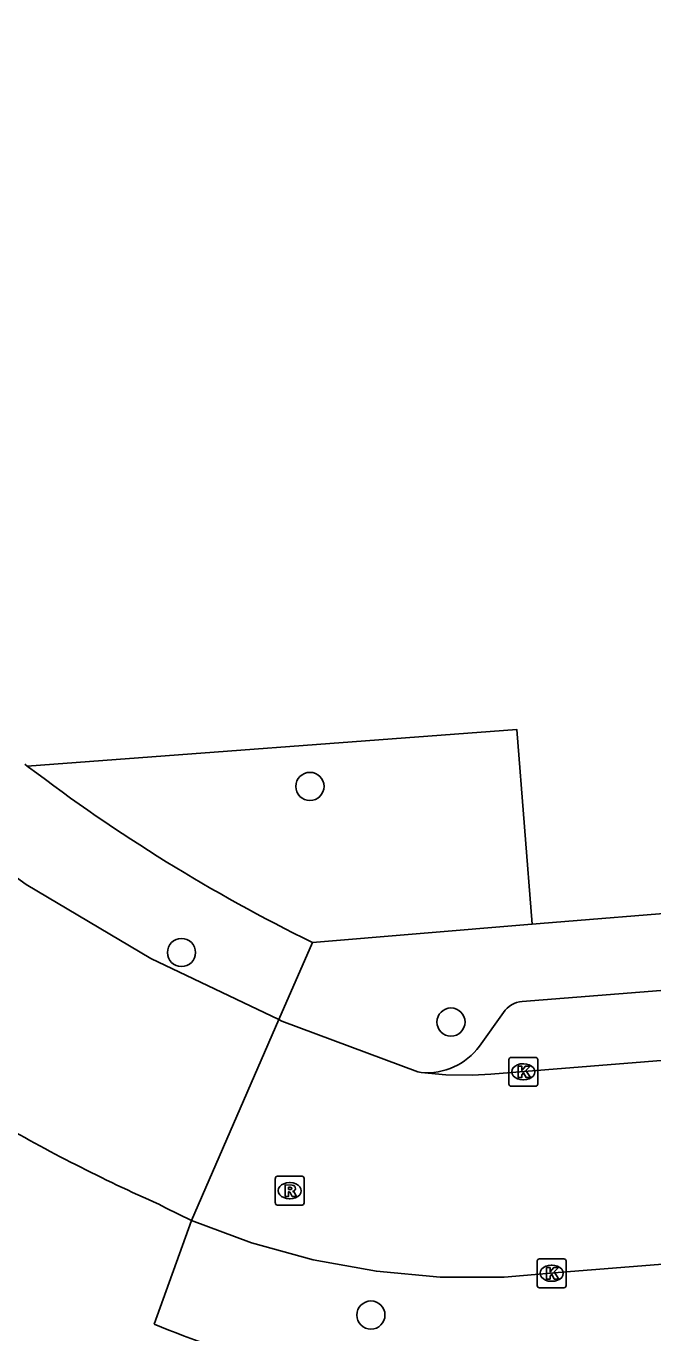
# Model space of a CAD drawing. Extents: x 157793 to 159380, y 380882 to 382313.
# Drawn here: x 158014.54 to 158036.29, y 381214.76 to 381260.13 of the extents above; entities that cross this region are included whole.
import ezdxf

# ---------------------------------------------------------------- set-up
doc = ezdxf.new("R2010")
doc.units = 0
for name, color, linetype in [('IMGEO_Boom', 7, 'Continuous'), ('IMGEO_Groenvoorziening', 7, 'Continuous'), ('IMGEO_Hek', 7, 'Continuous'), ('IMGEO_Kolk', 7, 'Continuous'), ('IMGEO_Rijbaan_lokaal_gesloten', 7, 'Continuous'), ('IMGEO_Rioolput', 7, 'Continuous'), ('IMGEO_Voetpad_open', 7, 'Continuous')]:
    doc.layers.add(name, color=color, linetype=linetype)

msp = doc.modelspace()

# ---------------------------------------------------------------- linework, layer by layer
at = {"layer": 'IMGEO_Boom'}
for centre in [(158024.387, 381233.735), (158019.928, 381227.969), (158029.282, 381225.554), (158026.502, 381215.383)]:
    msp.add_circle(centre, 0.489, dxfattribs=at)
at = {"layer": 'IMGEO_Groenvoorziening'}
for points in [[(158014.577, 381234.444), (158031.565, 381235.712), (158032.105, 381228.956)], [(158018.979, 381215.065), (158020.28, 381218.67)]]:
    msp.add_lwpolyline(points, dxfattribs=at)
msp.add_arc((158030.026, 381241.491), 28.642, 247.3141, 264.7986, dxfattribs=at)
at = {"layer": 'IMGEO_Hek'}
msp.add_lwpolyline([(158014.577, 381234.444), (158031.565, 381235.712), (158032.105, 381228.956)], dxfattribs=at)
at = {"layer": 'IMGEO_Kolk'}
for p, q in [((158031.368, 381224.328), (158032.22, 381224.328)), ((158031.293, 381223.402), (158031.293, 381224.254)), ((158031.781, 381224.108), (158031.806, 381224.108)), ((158032.294, 381224.254), (158032.294, 381223.402)), ((158031.804, 381223.548), (158031.779, 381223.548)), ((158032.22, 381223.328), (158031.368, 381223.328)), ((158032.276, 381216.407), (158032.276, 381217.259)), ((158032.351, 381217.333), (158033.203, 381217.333)), ((158032.764, 381217.113), (158032.789, 381217.113)), ((158033.277, 381217.259), (158033.277, 381216.407)), ((158032.787, 381216.553), (158032.762, 381216.553)), ((158033.203, 381216.333), (158032.351, 381216.333))]:
    msp.add_line(p, q, dxfattribs=at)
for points in [[(158031.368, 381224.328), (158032.22, 381224.328)], [(158031.293, 381223.402), (158031.293, 381224.254)], [(158031.614, 381224.028), (158031.737, 381224.028), (158031.737, 381223.877), (158031.867, 381224.028), (158032.031, 381224.028), (158031.885, 381223.877), (158032.038, 381223.628), (158031.886, 381223.628), (158031.801, 381223.792), (158031.737, 381223.725), (158031.737, 381223.628), (158031.614, 381223.628), (158031.614, 381224.028)], [(158032.294, 381224.254), (158032.294, 381223.402)], [(158032.22, 381223.328), (158031.368, 381223.328)], [(158032.276, 381216.407), (158032.276, 381217.259)], [(158032.351, 381217.333), (158033.203, 381217.333)], [(158032.597, 381217.033), (158032.72, 381217.033), (158032.72, 381216.882), (158032.85, 381217.033), (158033.014, 381217.033), (158032.868, 381216.882), (158033.021, 381216.633), (158032.869, 381216.633), (158032.784, 381216.797), (158032.72, 381216.73), (158032.72, 381216.633), (158032.597, 381216.633), (158032.597, 381217.033)], [(158033.277, 381217.259), (158033.277, 381216.407)], [(158033.203, 381216.333), (158032.351, 381216.333)]]:
    msp.add_lwpolyline(points, dxfattribs=at)
for centre, start, end in [((158031.37, 381224.252), 91.552, 178.448), ((158031.37, 381224.252), 91.552, 178.448), ((158032.218, 381224.252), 1.552, 88.448), ((158032.218, 381224.252), 1.552, 88.448), ((158031.37, 381223.404), 181.552, 268.448), ((158031.37, 381223.404), 181.552, 268.448), ((158032.218, 381223.404), 271.552, 358.448), ((158032.218, 381223.404), 271.552, 358.448), ((158032.353, 381217.257), 91.552, 178.448), ((158032.353, 381217.257), 91.552, 178.448), ((158033.201, 381217.257), 1.552, 88.448), ((158033.201, 381217.257), 1.552, 88.448), ((158032.353, 381216.409), 181.552, 268.448), ((158032.353, 381216.409), 181.552, 268.448), ((158033.201, 381216.409), 271.552, 358.448), ((158033.201, 381216.409), 271.552, 358.448)]:
    msp.add_arc(centre, 0.0765, start, end, dxfattribs=at)
for centre, major_axis, ratio, start_param, end_param in [((158031.78, 381223.828), (-0.387, 0.002), 0.722429, 4.712389, 7.853982), ((158031.805, 381223.828), (-0.39, 0.002), 0.717154, 1.570796, 4.712389), ((158032.763, 381216.833), (-0.387, 0.002), 0.722429, 4.712389, 7.853982), ((158032.788, 381216.833), (-0.39, 0.002), 0.717154, 1.570796, 4.712389)]:
    msp.add_ellipse(centre, major_axis=major_axis, ratio=ratio, start_param=start_param, end_param=end_param, dxfattribs=at)
at = {"layer": 'IMGEO_Rijbaan_lokaal_gesloten'}
for points in [[(157988.013, 381267.372), (157991.177, 381259.749), (157994.652, 381253.058), (157996.236, 381250), (157998.883, 381245.715), (158000, 381244.134), (158003.156, 381240.209), (158006.649, 381236.582), (158010.453, 381233.282), (158014.537, 381230.334), (158018.867, 381227.764), (158023.307, 381225.639)], [(158132.588, 381231.929), (158030.666, 381223.751), (158030.031, 381223.709), (158029.109, 381223.718), (158028.252, 381223.804)], [(158023.307, 381225.639), (158020.28, 381218.67)], [(158023.307, 381225.639), (158023.41, 381225.59), (158028.128, 381223.83), (158028.252, 381223.804)], [(158020.28, 381218.67), (158019.372, 381219.105), (158019.144, 381219.229)], [(158047.254, 381217.965), (158039.832, 381217.408), (158033.144, 381216.872), (158031.128, 381216.701), (158028.905, 381216.702), (158026.692, 381216.902), (158024.504, 381217.299), (158022.362, 381217.89), (158020.28, 381218.67)]]:
    msp.add_lwpolyline(points, dxfattribs=at)
msp.add_arc((158042.916, 381272.945), 58.741, 239.8846, 246.12824, dxfattribs=at)
at = {"layer": 'IMGEO_Rioolput'}
for p, q in [((158023.26, 381220.199), (158024.112, 381220.199)), ((158023.185, 381219.273), (158023.185, 381220.125)), ((158023.673, 381219.979), (158023.698, 381219.979)), ((158024.186, 381220.125), (158024.186, 381219.273)), ((158023.696, 381219.419), (158023.671, 381219.419)), ((158024.112, 381219.199), (158023.26, 381219.199))]:
    msp.add_line(p, q, dxfattribs=at)
for points in [[(158023.26, 381220.199), (158024.112, 381220.199)], [(158023.185, 381219.273), (158023.185, 381220.125)], [(158023.774, 381219.897), (158023.522, 381219.899), (158023.522, 381219.499)], [(158023.7, 381219.818), (158023.646, 381219.818), (158023.646, 381219.737)], [(158023.646, 381219.737), (158023.698, 381219.737)], [(158024.186, 381220.125), (158024.186, 381219.273)], [(158023.522, 381219.499), (158023.646, 381219.499), (158023.646, 381219.661), (158023.657, 381219.661)], [(158023.704, 381219.632), (158023.775, 381219.499), (158023.915, 381219.499), (158023.85, 381219.625)], [(158024.112, 381219.199), (158023.26, 381219.199)]]:
    msp.add_lwpolyline(points, dxfattribs=at)
for centre, radius, start, end in [((158023.262, 381220.123), 0.0765, 91.552, 178.448), ((158023.262, 381220.123), 0.0765, 91.552, 178.448), ((158024.11, 381220.123), 0.0765, 1.552, 88.448), ((158024.11, 381220.123), 0.0765, 1.552, 88.448), ((158023.682, 381219.926), 0.19, 274.7715, 282.9687), ((158023.706, 381219.722), 0.0964, 77.0061, 93.1865), ((158023.72, 381219.779), 0.0378, 276.6634, 79.6772), ((158023.773, 381219.787), 0.109, 350.3612, 89.416), ((158023.771, 381219.787), 0.112, 277.5842, 350.9817), ((158023.656, 381219.608), 0.0533, 26.0293, 88.6989), ((158023.755, 381219.572), 0.108, 29.5134, 73.7905), ((158023.262, 381219.275), 0.0765, 181.552, 268.448), ((158023.262, 381219.275), 0.0765, 181.552, 268.448), ((158024.11, 381219.275), 0.0765, 271.552, 358.448), ((158024.11, 381219.275), 0.0765, 271.552, 358.448)]:
    msp.add_arc(centre, radius, start, end, dxfattribs=at)
for centre, major_axis, ratio, start_param, end_param in [((158023.672, 381219.699), (-0.387, 0.002), 0.722429, 4.712389, 7.853982), ((158023.697, 381219.699), (-0.39, 0.002), 0.717154, 1.570796, 4.712389)]:
    msp.add_ellipse(centre, major_axis=major_axis, ratio=ratio, start_param=start_param, end_param=end_param, dxfattribs=at)
at = {"layer": 'IMGEO_Voetpad_open'}
for points in [[(158014.495, 381234.507), (158014.577, 381234.444)], [(158014.623, 381234.409), (158014.577, 381234.444)], [(158032.105, 381228.956), (158032.381, 381228.979), (158037.807, 381229.413), (158044.705, 381229.949)], [(158024.471, 381228.32), (158031.948, 381228.943), (158032.105, 381228.956)], [(158023.307, 381225.639), (158024.471, 381228.32)], [(158031.753, 381226.266), (158039.187, 381226.861), (158043.737, 381227.226), (158044.966, 381227.324)], [(158030.274, 381224.72), (158031.101, 381225.885)]]:
    msp.add_lwpolyline(points, dxfattribs=at)
for centre, radius, start, end in [((158050.378, 381281.229), 58.911, 232.63201, 243.91114), ((158031.817, 381225.409), 0.859, 94.2383, 146.3619), ((158028.449, 381226.058), 2.263, 264.9978, 323.7449)]:
    msp.add_arc(centre, radius, start, end, dxfattribs=at)

doc.saveas('drawing.dxf')
